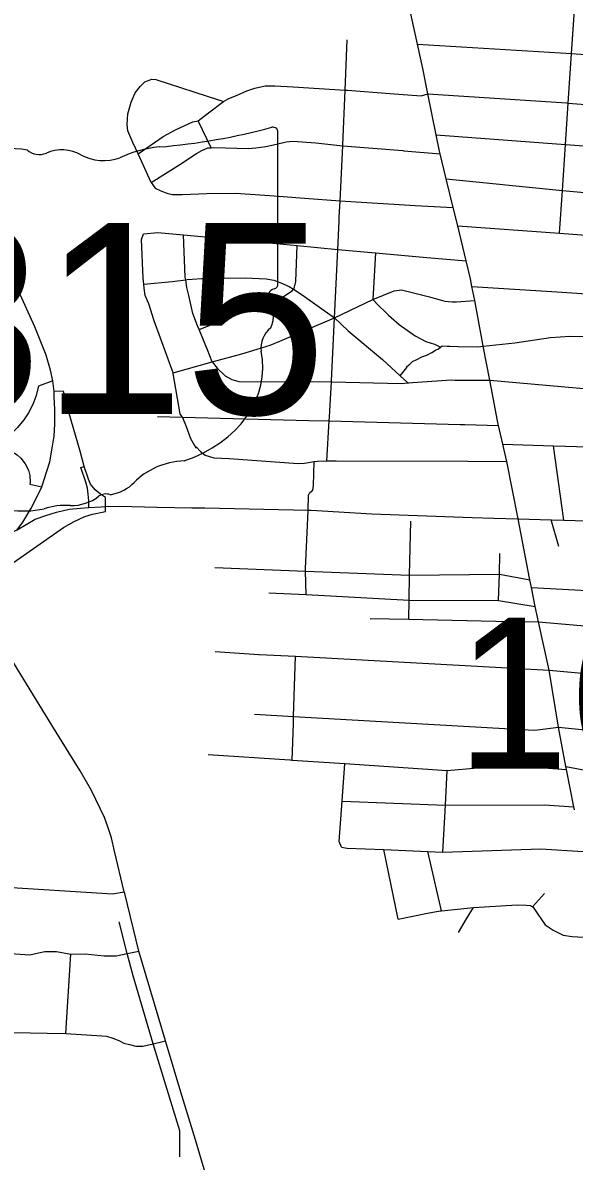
# Model space of a CAD drawing. Extents: x 1659811 to 1934326, y 644115 to 934867.
# Drawn here: x 1820440 to 1824452, y 735701 to 743985 of the extents above; entities that cross this region are included whole.
import ezdxf

# ---------------------------------------------------------------- set-up
doc = ezdxf.new("R2010")
doc.units = 0
for name, color, linetype in [('Default', 7, 'Continuous'), ('GM_X_City_Street', 7, 'Continuous'), ('GM_X_Interchange_Ramps', 7, 'Continuous'), ('GM_X_State_Route', 7, 'Continuous'), ('GM_X_State_Shield', 7, 'Continuous')]:
    doc.layers.add(name, color=color, linetype=linetype)

msp = doc.modelspace()

# ---------------------------------------------------------------- linework, layer by layer
at = {"layer": 'GM_X_City_Street'}
for points in [[(1824345.9, 742455.3), (1824366.2, 742763.7), (1824388.4, 743100.6), (1824408.3, 743400.8), (1824432, 743761.5), (1824450.7, 744044), (1824473.5, 744390.5), (1824492.2, 744673.3), (1824525.6, 745179.8)], [(1823846.9, 741333.2), (1823837.5, 741383.4), (1823790.6, 741631.8), (1823782.8, 741673), (1823727.8, 741963.5), (1823708.3, 742066.5), (1823698, 742121), (1823666.1, 742252.1), (1823604.1, 742506.6), (1823571.5, 742640.2), (1823520.6, 742849.3), (1823475.9, 743032.5), (1823471.2, 743052), (1823447.4, 743170.4), (1823387.3, 743469.3), (1823350.6, 743651.7), (1823312.2, 743828.7), (1823247.1, 744129.1)], [(1822741.7, 742542.6), (1822743, 742570.3), (1822748.9, 742688.5), (1822769, 743089), (1822769.4, 743097.1), (1822785.1, 743494.9), (1822799.6, 743860.5)], [(1823312.2, 743828.7), (1824432, 743761.5), (1825581.9, 743679.7), (1825585.7, 743679.5), (1826335.1, 743618), (1826531.3, 743599.8)], [(1821374.3, 742823), (1821280.2, 743032.2), (1821241.1, 743113.7), (1821205.3, 743198), (1821199.5, 743244.1), (1821203.7, 743322.2), (1821228, 743408.3), (1821258.2, 743474.4), (1821294.3, 743522.4), (1821328.4, 743556.4), (1821378.5, 743574.4)], [(1821378.5, 743574.4), (1821408.5, 743572.3), (1821870.6, 743422.7), (1821874.1, 743421.6)], [(1821874.1, 743421.6), (1821900.1, 743413.2), (1821938.2, 743433.2), (1821994.3, 743455.1), (1822070.4, 743489), (1822128.4, 743509), (1822202.5, 743526.9), (1822274.5, 743526.8), (1822406.5, 743518.5), (1822785.1, 743494.9), (1822802.5, 743493.8), (1823109.8, 743471.4), (1823338.5, 743454.8), (1823387.3, 743469.3)], [(1821280.2, 743032.2), (1821461.3, 743157.4), (1821551.4, 743207.4), (1821619.6, 743237.3), (1821677.6, 743263.3), (1821715.9, 743270.9), (1821791.9, 743329.2), (1821900.1, 743413.2)], [(1823387.3, 743469.3), (1824395.9, 743401.7), (1824408.3, 743400.8), (1825556.5, 743312.7), (1825605, 743309.5)], [(1821809.5, 743075.8), (1821715.9, 743270.9)], [(1823447.4, 743170.4), (1824388.4, 743100.6), (1824391.8, 743100.4), (1825535.8, 743014.5), (1825729.9, 743000.3)], [(1821374.3, 742823), (1821582.7, 742954.8), (1821703, 743034.8), (1821743, 743054.8), (1821782.2, 743072.5), (1821782.4, 743072.6)], [(1821782.4, 743072.6), (1821787.1, 743074.7), (1821809.5, 743075.8), (1821829.1, 743076.7), (1822081.2, 743070.2), (1822135.2, 743076.1), (1822209.2, 743084), (1822285.3, 743102), (1822355.4, 743119.9), (1822405.4, 743123.8), (1822571.4, 743111.5), (1822769, 743089), (1823204.3, 743055), (1823213.3, 743054.3), (1823475.9, 743032.5)], [(1821374.3, 742823), (1821402.2, 742780.8), (1821444.2, 742762.7), (1821494.1, 742742.6), (1821528.1, 742734.5), (1821602.1, 742736.4), (1821780.2, 742742.1), (1821988.2, 742745.8), (1822202.2, 742731.4), (1822334.2, 742721.2), (1822490.2, 742708.8), (1822748.9, 742688.5), (1823294.8, 742656.4), (1823571.5, 742640.2)], [(1823520.6, 742849.3), (1824366.2, 742763.7), (1825252.7, 742684.1), (1825422.7, 742669.8), (1825462.8, 742669.8), (1825512.8, 742681.7), (1825565.5, 742691.7), (1825571, 742692.7)], [(1822671.2, 741114.3), (1822671.4, 741118), (1822686.1, 741372.1), (1822686.5, 741380.1), (1822707.9, 741837.4), (1822731.3, 742335.6), (1822741.7, 742542.6)], [(1823604.1, 742506.6), (1824345.9, 742455.3), (1824955.9, 742408.2), (1825257.9, 742385.6), (1825345.9, 742367.4), (1825377.8, 742343.3), (1825405.8, 742319.3), (1825425.7, 742295.2), (1825447.6, 742253), (1825461.7, 742186.8)], [(1821595.6, 741125.4), (1821595.6, 741125.4), (1821585.6, 741139.5), (1821534.4, 741434.1), (1821532.9, 741438.3), (1821395.5, 741815.1), (1821355.8, 741939.4), (1821330, 742001.5), (1821322.1, 742053.6), (1821319.7, 742084), (1821316.3, 742125.8), (1821303.1, 742408.3), (1821319.3, 742450.4)], [(1821319.3, 742450.4), (1821423.3, 742458.2), (1821609.4, 742441.2), (1822181.3, 742388.8), (1822437, 742364), (1822731.3, 742335.6), (1823005.5, 742311.1), (1823380.8, 742277.6), (1823666.1, 742252.1)], [(1821818.7, 741517.8), (1821783, 741606), (1821749.2, 741688.2), (1821722.7, 741752.9), (1821711.4, 741780.4), (1821677.7, 741868.7), (1821648.1, 742001), (1821634.2, 742059.1), (1821625.2, 742115.8), (1821622.4, 742133.3), (1821609.4, 742441.2)], [(1821722.7, 741752.9), (1822336.2, 741993.8), (1822400.3, 742033.8), (1822409.7, 742045.8), (1822414.4, 742051.8), (1822426.5, 742101.8), (1822437, 742364)], [(1823005.5, 742311.1), (1822986.2, 741970.7), (1823005.5, 741951.9), (1823006.9, 741950.7)], [(1821319.7, 742084), (1821526.3, 742103.4), (1821625.2, 742115.8), (1821636.4, 742117.2), (1821778.4, 742127), (1822060.5, 742128.5), (1822210.5, 742122.2), (1822266.5, 742112.1), (1822316.4, 742094), (1822378.4, 742065.9), (1822409.7, 742045.8), (1822472.2, 742005.6), (1822707.9, 741837.4), (1822807.6, 741744.5), (1823057, 741533.7), (1823185.5, 741415.4), (1823241, 741364.2), (1823246.6, 741359.1)], [(1821532.9, 741438.3), (1821818.7, 741517.8), (1822032.9, 741575.5), (1822145, 741609.4), (1822239.1, 741639.3), (1822311.3, 741669.3), (1822707.9, 741837.4), (1822986.2, 741970.7), (1823142.4, 742034.5), (1823196.5, 742042.4), (1823244.5, 742030.3), (1823398.4, 741990), (1823449, 741976.9), (1823476.3, 741969.8), (1823510.3, 741959.8), (1823564.3, 741953.6), (1823596.3, 741955.6), (1823727.8, 741963.5)], [(1823708.3, 742066.5), (1824288.7, 742028.6), (1825084.4, 741975.3), (1825086.7, 741975.1), (1825412.7, 741950.6), (1825578.8, 741952.3), (1825880.8, 741955.8), (1826066.9, 741949.4), (1826250.8, 741933.1), (1826254.9, 741932.8), (1826534.8, 741914.6), (1826690.8, 741894.3), (1827085.3, 741911.6), (1827243, 741909.4), (1827733, 741892.5), (1828089.1, 741881.9), (1828273.4, 741875.9)], [(1823006.9, 741950.7), (1823101.9, 741858.3), (1823177.8, 741790), (1823237.7, 741747.8), (1823295.6, 741707.6), (1823371.5, 741665.4), (1823435.4, 741645.3), (1823479.1, 741623.7)], [(1823751.4, 741627.6), (1823790.6, 741631.8), (1824019.6, 741656.3), (1824279.8, 741696), (1824419.8, 741703.7), (1824527.8, 741701.6)], [(1823185.5, 741415.4), (1823234.9, 741477.3), (1823234.9, 741483.3), (1823254.9, 741501.3), (1823275, 741521.4), (1823307.1, 741535.3), (1823343.1, 741553.3), (1823379.2, 741567.3), (1823417.3, 741585.2), (1823443.3, 741603.2), (1823465.3, 741613.2), (1823479.1, 741623.7), (1823491.4, 741633.2), (1823527.3, 741631.9), (1823549.4, 741631.1), (1823607.4, 741629), (1823751.4, 741627.6)], [(1821818.7, 741517.8), (1821854.6, 741471.6), (1821912.4, 741415.4), (1821960.4, 741389.3), (1822012.3, 741375.2), (1822686.1, 741372.1), (1822688.5, 741372), (1823196.6, 741361.2), (1823241, 741364.2), (1823556.3, 741385.9), (1823583.2, 741385.7), (1823837.5, 741383.4)], [(1823837.5, 741383.4), (1825229.7, 741261.5), (1826242, 741223.8), (1827047.7, 741198.3), (1828236.1, 741156.2)], [(1824454, 738258.3), (1824450.5, 738280.2), (1824395.8, 738552.4), (1824390.9, 738574.2), (1824337.7, 738859.5), (1824270.5, 739274.7), (1824191.3, 739624.7), (1824169, 739736.8), (1824141.2, 739876.7), (1824130.2, 739931.6), (1824127.6, 739944.8), (1824043.7, 740374.9), (1823960.9, 740793.3), (1823932, 740919.3), (1823900.7, 741055.4), (1823893.1, 741088.4), (1823846.9, 741333.2)], [(1821419.5, 741119.7), (1821603.1, 741114.7), (1822521.7, 741089.8), (1822669.6, 741087.5), (1823621.1, 741062.7), (1823656.7, 741061.8), (1823900.7, 741055.4)], [(1821732.9, 740864.7), (1821700.9, 740898.8), (1821700.9, 740888.8), (1821663.1, 740957), (1821631.3, 741045.2), (1821605.5, 741111.4), (1821603.1, 741114.7), (1821595.6, 741125.4)], [(1822652.9, 740797), (1822669.6, 741087.5), (1822671.2, 741114.3)], [(1823932, 740919.3), (1824301.6, 740907.8), (1825227.5, 740879), (1826235.1, 740849.2), (1827029.9, 740828.6), (1828113.8, 740800.5), (1828218, 740797.7)], [(1821732.9, 740864.7), (1821766.8, 740838.6), (1821830.7, 740820.5), (1821940.7, 740814.3), (1822444.7, 740777.4), (1822488.8, 740781.3), (1822559.3, 740791.5), (1822584.8, 740795.2), (1822652.9, 740797), (1822720.9, 740796.9), (1823679, 740794.2), (1823960.9, 740793.3)], [(1824375.7, 740365.2), (1824301.6, 740907.8)], [(1822501.6, 739823.6), (1822497.1, 739995.7), (1822496.6, 740013.9), (1822515.8, 740432.6), (1822515.9, 740437.8), (1822518.1, 740548.8), (1822528.2, 740566.8), (1822550.2, 740582.8), (1822556.3, 740616.9), (1822559.3, 740791.5)], [(1819754.3, 739915.1), (1819933.1, 740040.5), (1820194.2, 740209.6), (1820399.9, 740295.3), (1820528.8, 740373.6), (1820606.5, 740399.5), (1820685.4, 740424.1), (1820778.5, 740444.8), (1820858.9, 740453.9), (1820920.7, 740458.2), (1821011, 740463.3), (1821041.7, 740464.1)], [(1821041.7, 740464.1), (1821041.7, 740464.1), (1821142.6, 740466.8), (1821416.3, 740461.5), (1821669.8, 740456.3)], [(1821669.8, 740456.3), (1821764.6, 740454.4), (1822515.9, 740437.8), (1822537.2, 740437.4), (1822980.4, 740411), (1823710.5, 740386.2), (1823866.1, 740381), (1824043.7, 740374.9)], [(1823247.6, 739644.8), (1823250.5, 739784.6), (1823254.2, 739966), (1823262.2, 740358.8)], [(1824043.7, 740374.9), (1824283.3, 740367.9), (1824375.7, 740365.2), (1824947.7, 740348.4), (1826224.3, 740257), (1826722.3, 740237.5), (1827426.3, 740216.2), (1828048.2, 740198.8), (1828180.6, 740196.1)], [(1824339, 740173.7), (1824283.3, 740367.9)], [(1823902, 739780.7), (1823909.4, 739973), (1823912.1, 740122.7)], [(1821836.2, 740021.7), (1822497.1, 739995.7), (1823254.2, 739966), (1823909.4, 739973), (1824130.2, 739931.6)], [(1820831.9, 738581.1), (1820651.2, 738873.9), (1820328.1, 739401.1), (1820140.7, 739704.1), (1820053.6, 739838), (1820011.8, 739903.3)], [(1822230.8, 739837.7), (1822501.6, 739823.6), (1823250.5, 739784.6), (1823902, 739780.7), (1824169, 739736.8)], [(1824141.2, 739876.7), (1825400.6, 739806.6), (1826214.5, 739768.3), (1826229, 739766.9)], [(1822966.5, 739650.9), (1823247.6, 739644.8), (1823986.9, 739629.1), (1824191.3, 739624.7)], [(1824191.3, 739624.7), (1825115.9, 739546.6), (1826202.6, 739411.8), (1826244.9, 739410)], [(1821840.3, 739409.5), (1822157.9, 739389.3), (1822159.1, 739389.3)], [(1822159.1, 739389.3), (1822425, 739374.8), (1823966.9, 739291.1), (1824005.8, 739289), (1824270.5, 739274.7)], [(1822408.4, 738884.1), (1822409.2, 738909.3), (1822410.2, 738936.9), (1822425, 739374.8)], [(1824270.5, 739274.7), (1825097, 739198), (1826192.9, 739117.6), (1826553.9, 739091.4)], [(1822126.7, 738953.1), (1822410.2, 738936.9), (1824117.8, 738839.4), (1824165.7, 738836.7), (1824337.7, 738859.5)], [(1822399.5, 738619.9), (1822408.4, 738884.1)], [(1824337.7, 738859.5), (1826227.6, 738669.2), (1826254.5, 738668), (1826473.6, 738658.8), (1826507.7, 738664.7), (1826527.7, 738674.7)], [(1821789.1, 738660.8), (1822382.2, 738621.1), (1822386.6, 738620.8)], [(1822386.6, 738620.8), (1822399.5, 738619.9), (1822782.6, 738594.3), (1823528.8, 738544.2), (1823970.1, 738581.9), (1824395.8, 738552.4)], [(1822759.1, 737985.8), (1822741.4, 738028), (1822762.7, 738320.9), (1822782.6, 738594.3)], [(1821107.7, 737957.5), (1821084.7, 738053.7), (1821056.2, 738140.7), (1821034, 738201.5), (1820940.5, 738398.1), (1820856.2, 738541.6), (1820831.9, 738581.1)], [(1823496, 737950.3), (1823514.8, 738291.2), (1823528.8, 738544.2)], [(1824390.9, 738574.2), (1824818.8, 738493.2), (1825760.9, 738439.6), (1826231, 738412.7)], [(1822762.7, 738320.9), (1823514.8, 738291.2), (1824235.1, 738293.6), (1824450.5, 738280.2)], [(1821181.4, 737649.7), (1821178.4, 737662), (1821107.7, 737957.5)], [(1822759.1, 737985.8), (1822799, 737979.6), (1823066.8, 737968.3), (1823386.3, 737954.9), (1823496, 737950.3), (1824209, 737974.3), (1824516.9, 737955.6)], [(1823170.9, 737462.5), (1823066.8, 737968.3)], [(1823486.7, 737523.7), (1823386.3, 737954.9)], [(1818490.6, 737756.8), (1818540.5, 737754.9), (1819265.6, 737709.6), (1820244.4, 737700.5), (1821093.1, 737645.3), (1821178.4, 737662)], [(1822004.5, 734813.4), (1821697.3, 735855.9), (1821590.2, 736202.4), (1821478, 736575.7), (1821283.9, 737230.2), (1821181.4, 737649.7)], [(1824234.9, 737648.9), (1824148.5, 737552.5)], [(1823170.9, 737462.5), (1823384.9, 737505.2), (1823476.9, 737522.7), (1823486.7, 737523.7), (1823718.1, 737547.4), (1824036.4, 737567.3), (1824102.3, 737562.8), (1824134.2, 737562.6), (1824148.5, 737552.5), (1824154.1, 737548.5), (1824187.7, 737498.2), (1824241.1, 737419.8), (1824298.7, 737381.3), (1824372.4, 737344.9), (1824436.2, 737336.4), (1824520.1, 737329.9), (1824619.2, 737319.6)], [(1823609.6, 737365.7), (1823668.8, 737464.9), (1823718.1, 737547.4)], [(1821582.4, 735732.1), (1821583.5, 735922.9), (1821389.3, 736555.6), (1821242, 737049.4), (1821200.2, 737213.4), (1821141.6, 737442.8)], [(1820246.1, 737218.4), (1820492.2, 737203.4), (1820554.3, 737217.4), (1820600.9, 737225.9), (1820685.5, 737225.9), (1820788.4, 737208.4), (1820893.9, 737210.1), (1821031.1, 737195), (1821118.2, 737195), (1821200.2, 737213.4), (1821283.9, 737230.2)], [(1820753.3, 736629.3), (1820788.4, 737208.4)], [(1820120.3, 736641.5), (1820617.7, 736632.6), (1820753.3, 736629.3), (1821013.8, 736614), (1821049.5, 736611.2), (1821094.9, 736596.1), (1821137.5, 736578.2), (1821174.6, 736560.4), (1821215.8, 736550.7), (1821262.1, 736538.9), (1821314, 736537.2), (1821389.3, 736555.6), (1821478, 736575.7)]]:
    msp.add_lwpolyline(points, dxfattribs=at)
at = {"layer": 'GM_X_Interchange_Ramps'}
for points in [[(1820659.4, 741379.3), (1820553.5, 741340.9), (1820534.7, 741266.1), (1820512.7, 741206.8), (1820481.6, 741146.9), (1820447.3, 741096.9), (1820400.7, 741039.9), (1820354.3, 740994.6), (1820297.6, 740955.1), (1820235.7, 740929), (1820171.2, 740899), (1819732.5, 740736.3), (1819706.3, 740730.7)], [(1821041.7, 740464.1), (1821041.3, 740530.9), (1821005, 740555.2), (1820965.8, 740586), (1820932.4, 740628.4), (1820917.3, 740663.8), (1820886.5, 740756.5), (1820856.9, 740867.8), (1820777.7, 741141.7), (1820736.5, 741303.8), (1820667.1, 741302.5)], [(1819728.6, 740619.4), (1819789.1, 740626), (1819805, 740663.2), (1819818.9, 740682.6), (1819846.2, 740715.4), (1819872, 740731.8), (1819926.6, 740758.6), (1820212.9, 740883.2), (1820271.6, 740886.6), (1820321.1, 740877.6), (1820360.8, 740865.3), (1820398.5, 740840.3), (1820426.1, 740816.4), (1820456.6, 740775.6), (1820481, 740728.8), (1820491.3, 740690.4), (1820492.4, 740639.7), (1820490, 740627.6), (1820577.9, 740607.6)], [(1820920.7, 740458.2), (1820920.5, 740506.4), (1820915.9, 740554.1), (1820910.3, 740599.1), (1820897.6, 740641.3), (1820862.7, 740748.8), (1820886.5, 740756.5)], [(1818256.1, 738259.2), (1818321.7, 738258.6), (1818405.1, 738533), (1818457.9, 738656.7), (1818516.5, 738758), (1818635.5, 738922.7), (1818720.6, 739001.7), (1818825, 739072.8), (1818880.1, 739110), (1818923.3, 739135.9), (1819190.9, 739296.3), (1819271.6, 739340.2), (1819508.5, 739489.6), (1819663.4, 739594.8), (1820053.6, 739838), (1820735.9, 740312.5), (1820813.2, 740356.8), (1820890.9, 740392.1), (1820946.2, 740409.7), (1821041.9, 740429), (1821041.7, 740464.1)]]:
    msp.add_lwpolyline(points, dxfattribs=at)
at = {"layer": 'GM_X_State_Route'}
msp.add_lwpolyline([(1820399.9, 740295.3), (1820440.9, 740350.3), (1820497.8, 740448.7), (1820542, 740532.9), (1820577.9, 740607.6), (1820614.4, 740723), (1820635.5, 740789.2), (1820656.6, 740904), (1820667.2, 740977.9), (1820673.2, 741066.9), (1820673.2, 741167.9), (1820668.7, 741267.5), (1820667.1, 741302.5), (1820659.4, 741379.3), (1820640.4, 741458.2), (1820610.9, 741566.5), (1820527.3, 741773.1), (1820409.3, 742033.8)], dxfattribs=at)
at = {"layer": 'GM_X_State_Shield'}
for p, q in [((1822295.9, 742084.6), (1822295.9, 743190.1)), ((1822295.6, 742084.9), (1822295.9, 742084.6))]:
    msp.add_line(p, q, dxfattribs=at)
for centre, major_axis, start_param, end_param in [((1821056.1, 746018.8), (3690.9, 0), 4.814394, 5.042369), ((1822257.3, 743194.6), (38.7, 0), 6.141152, 7.989035), ((1820241.4, 741951.3), (1404, 0), 1.404758, 1.657858), ((1820725.8, 742872.5), (234.6, 0), 0.950623, 2.079405), ((1821526.9, 742492.2), (742.6, 0), 1.699011, 2.107814), ((1820560.2, 743116.8), (112.8, 0), 3.836095, 5.185415), ((1821028.6, 743207.5), (282.2, 0), 4.081561, 5.145723), ((1822254.6, 742080.3), (41.5, 0), 5.05454, 6.418171), ((1822287, 742003.4), (60, 0), 1.883978, 3.671073), ((1821905.5, 741863.7), (359.9, 0), 5.934695, 6.695948), ((1822434.7, 741621.9), (261.9, 0), 2.387724, 3.262537), ((1821262.9, 741481.3), (923.2, 0), 5.101752, 6.440018), ((1821652.2, 740394.8), (505.6, 0), 1.647645, 2.488434), ((1821011.5, 740783.2), (298.3, 0), 4.937069, 5.64225), ((1820445.9, 740855.7), (529.2, 0), 4.026481, 4.996735), ((1820790.3, 740697.4), (282, 0), 4.691044, 5.507374), ((1821045.4, 740492.7), (79.4, 0), 1.147584, 2.315152), ((1820751.7, 740125), (434.8, 0), 1.495662, 1.94098)]:
    msp.add_ellipse(centre, major_axis=major_axis, ratio=0.8, start_param=start_param, end_param=end_param, dxfattribs=at)

# ---------------------------------------------------------------- texts
at = {"layer": 'Default'}
msp.add_text('16.00', height=1100, dxfattribs=at).set_placement((1823594, 738556.8))
at = {"layer": 'GM_X_State_Shield'}
msp.add_text('315', height=1392.19, dxfattribs=at).set_placement((1819545.1, 741137.1))

doc.saveas('drawing.dxf')
